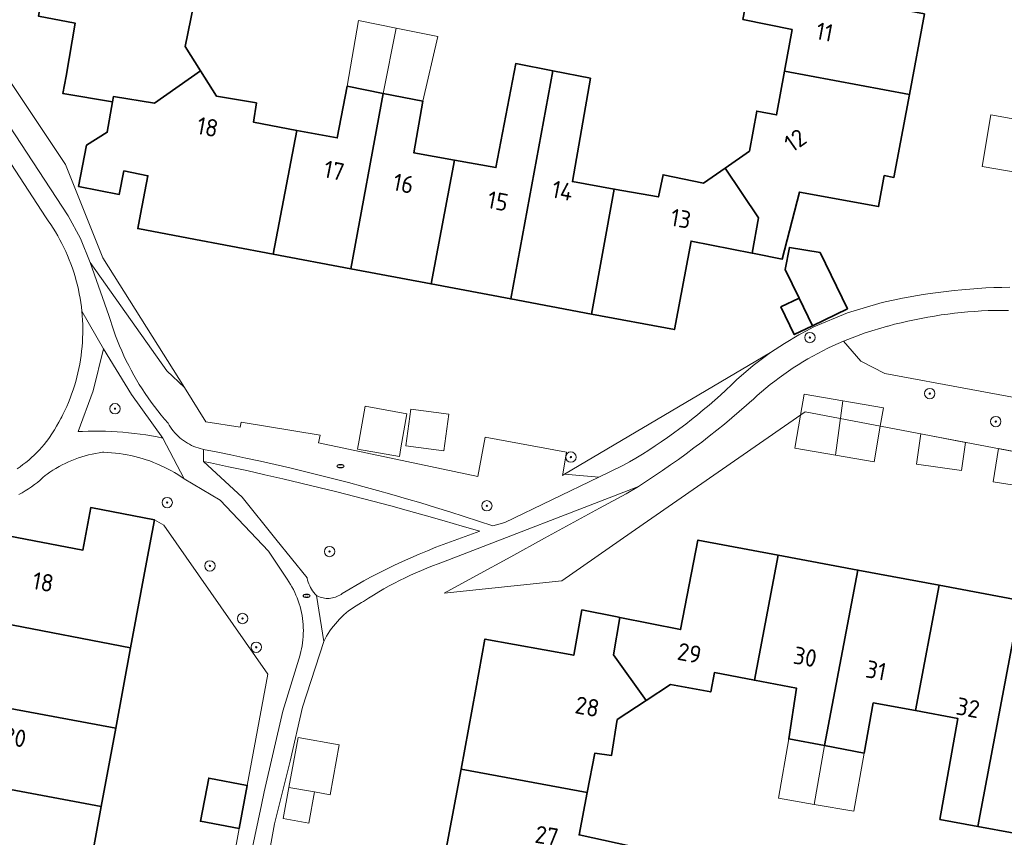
# Model space of a CAD drawing. Header units: metres. Extents: x 152610 to 160096, y 456114 to 462495.
# Tile 277 of 656: x 157154 to 157230, y 460288 to 460352. Entities that reach past the tile are written whole.
import ezdxf
from ezdxf.enums import TextEntityAlignment as Align

# ---------------------------------------------------------------- set-up
doc = ezdxf.new("R2010")
doc.units = ezdxf.units.M
doc.header["$LTSCALE"] = 0.5
doc.layers.get('0').update_dxf_attribs({"linetype": 'CONTINUOUS'})
for name, color, linetype, lineweight in [('B-PV-GR-BEPLANTING_CULTUUR_BOSPLANTSOEN-GV', 251, 'CONTINUOUS', 18), ('B-PV-GR-BOOM-S', 251, 'CONTINUOUS', 25), ('B-PV-IE-MEUBILAIR-S', 251, 'CONTINUOUS', 25), ('B-PV-OG-BEBOUWING-GV', 6, 'CONTINUOUS', 35), ('B-PV-OG-BEBOUWING-T18', 1, 'CONTINUOUS', 18), ('B-PV-OG-BEBOUWING_OVERBOUWING-GV', 251, 'CONTINUOUS', 18), ('B-PV-OG-BEBOUWING_SCHUUR-GV', 251, 'CONTINUOUS', 18), ('B-PV-OG-TERREIN_BEGROEID-GV', 251, 'CONTINUOUS', 18), ('B-PV-VH-HALFVERHARDING_GRAVEL-GV', 251, 'CONTINUOUS', 18)]:
    doc.layers.add(name, color=color, linetype=linetype, lineweight=lineweight)
doc.styles.add('NLCS-ISO', font='NLCS-ISO.ttf')
doc.styles.add('NLCS-ISO-M750-T18', font='NLCS-ISO.ttf', dxfattribs={"height": 1.35})

# ---------------------------------------------------------------- blocks, each defined once
blk = doc.blocks.new('SIE-MEUBILAIR_PUT_RIOOLPUT-SO')
blk.add_ellipse((0, 0), major_axis=(1.25, 0), ratio=0.54)
at = {"style": 'NLCS-ISO'}
blk.add_text('ri', height=0.75, dxfattribs=at).set_placement((-0.04, 0.07), align=Align.MIDDLE_CENTER)
blk = doc.blocks.new('SGR-BOOM_GBKN-SO')
at = {"linetype": 'ByBlock', "lineweight": 18}
h = blk.add_hatch(color=0, dxfattribs=at)
h.dxf.hatch_style = 1
edge = h.paths.add_edge_path()
edge.add_arc((0, 0), 0.25, 0, 360)
at = {"color": 0, "linetype": 'ByBlock', "lineweight": 18}
for radius in [2, 0.25]:
    blk.add_circle((0, 0), radius, dxfattribs=at)
at = {"color": 0, "linetype": 'ByBlock', "lineweight": 18, "style": 'NLCS-ISO'}
blk.add_attdef('SOORT', (2.5, 0), '', height=1.5, dxfattribs=at)

msp = doc.modelspace()

# ---------------------------------------------------------------- linework, layer by layer
at = {"layer": 'B-PV-GR-BEPLANTING_CULTUUR_BOSPLANTSOEN-GV', "flags": 128}
for points in [[(157147.363, 460352.423), (157157.885, 460336.403), (157158.84, 460334.644), (157159.578, 460332.783), (157165.512, 460324.415), (157166.866, 460323.127), (157160.56, 460333.162), (157157.66, 460340.37), (157146.661, 460356.851)], [(157241.07, 460320.494), (157221.041, 460324.224), (157219.173, 460325.171), (157217.827, 460326.716), (157217.424, 460326.541), (157217.023, 460326.359), (157216.626, 460326.169), (157216.233, 460325.972), (157215.843, 460325.768), (157215.457, 460325.557), (157215.075, 460325.339), (157214.697, 460325.115), (157214.323, 460324.883), (157213.954, 460324.644), (157213.588, 460324.399), (157213.228, 460324.148), (157212.872, 460323.889), (157212.52, 460323.625), (157212.174, 460323.354), (157211.832, 460323.076), (157211.496, 460322.793), (157211.165, 460322.503), (157210.839, 460322.208), (157210.754, 460322.129), (157210.33, 460321.754), (157209.766, 460321.265), (157209.197, 460320.781), (157208.622, 460320.304), (157208.043, 460319.833), (157207.459, 460319.369), (157206.869, 460318.91), (157206.275, 460318.458), (157205.676, 460318.013), (157205.072, 460317.573), (157204.464, 460317.141), (157203.851, 460316.715), (157203.233, 460316.295), (157202.611, 460315.882), (157201.985, 460315.476), (157201.041, 460314.918), (157198.97, 460313.806), (157197.832, 460313.181), (157194.726, 460311.476), (157192.1, 460310.036), (157189.449, 460308.596), (157186.964, 460307.232), (157196.048, 460308.198), (157201.413, 460311.919), (157214.883, 460321.241), (157239.659, 460316.543)], [(157171.8, 460286.016), (157172.831, 460290.877), (157173.023, 460291.864), (157174.479, 460298.112), (157175.806, 460302.464), (157175.812, 460302.484), (157175.871, 460302.712), (157175.922, 460302.941), (157175.966, 460303.172), (157176.002, 460303.404), (157176.029, 460303.637), (157176.049, 460303.871), (157176.061, 460304.105), (157176.065, 460304.34), (157176.061, 460304.575), (157176.049, 460304.809), (157176.028, 460305.043), (157176, 460305.276), (157175.964, 460305.508), (157175.92, 460305.739), (157175.869, 460305.968), (157175.809, 460306.195), (157175.742, 460306.42), (157175.667, 460306.643), (157175.585, 460306.863), (157175.495, 460307.08), (157175.398, 460307.293), (157175.293, 460307.504), (157175.182, 460307.71), (157175.063, 460307.913), (157174.938, 460308.112), (157174.806, 460308.306), (157173.373, 460310.471), (157169.64, 460314.42), (157166.851, 460316.064), (157166.602, 460316.234), (157166.348, 460316.397), (157166.09, 460316.554), (157165.828, 460316.703), (157165.561, 460316.846), (157165.292, 460316.981), (157165.019, 460317.11), (157164.742, 460317.231), (157164.462, 460317.344), (157164.18, 460317.45), (157163.895, 460317.549), (157163.607, 460317.64), (157163.317, 460317.723), (157163.025, 460317.799), (157162.731, 460317.867), (157162.435, 460317.927), (157162.137, 460317.979), (157161.839, 460318.024), (157161.539, 460318.06), (157161.239, 460318.089), (157160.938, 460318.109), (157160.636, 460318.122), (157160.533, 460318.124), (157160.262, 460318.085), (157159.991, 460318.038), (157159.723, 460317.982), (157159.455, 460317.92), (157159.19, 460317.849), (157158.928, 460317.771), (157158.667, 460317.685), (157158.409, 460317.591), (157158.154, 460317.49), (157157.902, 460317.382), (157157.653, 460317.266), (157157.408, 460317.143), (157157.167, 460317.013), (157156.929, 460316.876), (157156.695, 460316.732), (157156.466, 460316.582), (157156.241, 460316.424), (157156.097, 460316.318), (157155.929, 460316.166), (157155.714, 460315.979), (157155.493, 460315.799), (157155.267, 460315.625), (157155.036, 460315.457), (157154.801, 460315.296), (157154.561, 460315.141), (157154.317, 460314.993), (157154.069, 460314.852)], [(157150.124, 460312.256), (157159.011, 460310.557), (157159.621, 460313.854), (157164.552, 460312.911), (157165.279, 460312.491), (157173.319, 460300.961), (157171.729, 460292.365), (157171.088, 460289.033), (157170.382, 460285.079)]]:
    msp.add_lwpolyline(points, dxfattribs=at)
msp.add_lwpolyline([(157210.848, 460324.822), (157212.191, 460325.828), (157196.264, 460316.433), (157198.921, 460316.194), (157200.784, 460317.091), (157201.288, 460317.382), (157201.788, 460317.68), (157202.284, 460317.984), (157202.776, 460318.296), (157203.263, 460318.614), (157203.746, 460318.939), (157204.224, 460319.27), (157204.698, 460319.608), (157205.167, 460319.953), (157205.632, 460320.303), (157206.091, 460320.661), (157206.546, 460321.024), (157206.995, 460321.394), (157207.44, 460321.769), (157207.879, 460322.152), (157208.313, 460322.539), (157208.741, 460322.933), (157209.164, 460323.333), (157209.574, 460323.731)], close=True, dxfattribs=at)
at = {"layer": 'B-PV-OG-BEBOUWING-GV', "flags": 128}
for points in [[(157157.712, 460347.204), (157157.472, 460345.856), (157161.307, 460345.21), (157161.382, 460345.636), (157164.563, 460345.111), (157168.114, 460347.598), (157166.915, 460349.496), (157167.595, 460352.765), (157165.867, 460353.118), (157166.496, 460356.589), (157156.787, 460358.417), (157155.571, 460351.846), (157158.41, 460351.304)], [(157224.113, 460352.01), (157210.614, 460354.546), (157210.057, 460351.581), (157213.859, 460350.799), (157213.275, 460347.572), (157222.942, 460345.783)], [(157168.114, 460347.598), (157164.563, 460345.111), (157161.382, 460345.636), (157161.307, 460345.21), (157160.892, 460342.867), (157159.304, 460341.865), (157158.68, 460338.673), (157161.828, 460338.057), (157162.182, 460339.87), (157164.049, 460339.505), (157163.464, 460336.53), (157163.251, 460335.41), (157167.184, 460334.67), (157173.737, 460333.437), (157175.559, 460343.005), (157172.217, 460343.632), (157172.432, 460345.135), (157169.34, 460345.656)], [(157195.37, 460347.602), (157192.495, 460348.164), (157190.958, 460340.135), (157187.751, 460340.705), (157185.939, 460331.141), (157192.109, 460329.98)], [(157198.28, 460347.034), (157195.37, 460347.602), (157192.109, 460329.98), (157198.357, 460328.805), (157200.105, 460338.471), (157196.867, 460339.043)], [(157222.942, 460345.783), (157213.275, 460347.572), (157212.665, 460344.2), (157211.125, 460344.504), (157210.57, 460341.41), (157208.673, 460340.088), (157211.262, 460336.245), (157210.763, 460333.516), (157210.941, 460333.479), (157213.094, 460333.054), (157214.43, 460338.238), (157220.552, 460337.11), (157220.994, 460339.511), (157221.736, 460339.372)], [(157182.233, 460345.866), (157179.464, 460346.414), (157178.689, 460342.418), (157175.559, 460343.005), (157173.737, 460333.437), (157179.729, 460332.31)], [(157185.311, 460345.258), (157182.233, 460345.866), (157179.729, 460332.31), (157185.939, 460331.141), (157187.751, 460340.705), (157184.611, 460341.263)], [(157211.262, 460336.245), (157208.673, 460340.088), (157207.021, 460338.938), (157203.879, 460339.57), (157203.527, 460337.867), (157200.105, 460338.471), (157198.357, 460328.805), (157204.755, 460327.601), (157206.049, 460334.453), (157210.763, 460333.516)], [(157214.406, 460330.042), (157215.442, 460327.907), (157218.141, 460329.216), (157216.029, 460333.569), (157213.655, 460333.954), (157213.33, 460332.26)], [(157214.406, 460330.042), (157212.995, 460329.358), (157214.031, 460327.223), (157215.442, 460327.907)], [(157162.698, 460303.004), (157163.922, 460309.618), (157164.552, 460312.911), (157159.621, 460313.854), (157159.011, 460310.557), (157150.124, 460312.256), (157150.108, 460312.17), (157149.568, 460309.287), (157153.45, 460308.483), (157152.818, 460304.906)], [(157212.772, 460310.175), (157206.581, 460311.336), (157205.237, 460304.422), (157200.531, 460305.359), (157200.046, 460302.464), (157202.568, 460298.926), (157204.464, 460300.165), (157207.569, 460299.594), (157207.86, 460301.097), (157210.954, 460300.505)], [(157218.948, 460309.016), (157212.772, 460310.175), (157210.954, 460300.505), (157214.207, 460299.883), (157213.607, 460295.964), (157216.373, 460295.445)], [(157225.232, 460307.838), (157218.948, 460309.016), (157216.373, 460295.445), (157219.428, 460294.871), (157220.141, 460298.754), (157223.407, 460298.154)], [(157231.527, 460306.657), (157225.232, 460307.838), (157223.407, 460298.154), (157226.676, 460297.553), (157225.288, 460289.738), (157228.233, 460289.197)], [(157237.617, 460305.515), (157231.527, 460306.657), (157228.233, 460289.197), (157231.034, 460288.683), (157232.473, 460296.423), (157235.822, 460295.819)], [(157200.34, 460305.398), (157197.613, 460305.942), (157196.98, 460302.439), (157190.111, 460303.679), (157189.412, 460299.803), (157188.257, 460293.624), (157198.019, 460291.811), (157198.609, 460294.864), (157199.898, 460294.684), (157200.33, 460297.464), (157202.568, 460298.926), (157200.046, 460302.464), (157200.531, 460305.359)], [(157152.818, 460304.906), (157152.219, 460301.518), (157148.363, 460302.184), (157142.177, 460303.379), (157141.621, 460300.496), (157147.815, 460299.347), (157161.55, 460296.799), (157162.698, 460303.004)], [(157161.55, 460296.799), (157147.815, 460299.347), (157141.621, 460300.496), (157141.089, 460297.741), (157147.274, 460296.547), (157151.131, 460295.743), (157150.513, 460292.586), (157160.429, 460290.741)], [(157198.019, 460291.811), (157188.257, 460293.624), (157187.105, 460287.458), (157204.714, 460284.131), (157205.149, 460286.858), (157197.386, 460288.539)], [(157171.088, 460289.033), (157171.729, 460292.365), (157168.746, 460292.938), (157168.105, 460289.606)], [(157160.429, 460290.741), (157150.513, 460292.586), (157149.908, 460289.491), (157142.171, 460290.962), (157141.581, 460288.037), (157159.307, 460284.675)]]:
    msp.add_lwpolyline(points, close=True, dxfattribs=at)
at = {"layer": 'B-PV-OG-BEBOUWING_OVERBOUWING-GV', "flags": 128}
for points in [[(157182.233, 460345.866), (157183.231, 460350.912), (157180.341, 460351.493), (157179.464, 460346.414)], [(157186.475, 460350.26), (157183.231, 460350.912), (157182.233, 460345.866), (157185.311, 460345.258)], [(157233.23, 460343.499), (157229.225, 460344.206), (157228.551, 460340.22), (157232.482, 460339.55), (157232.519, 460339.777)], [(157220.919, 460321.547), (157217.778, 460322.09), (157217.212, 460317.888), (157220.198, 460317.372), (157220.677, 460320.142)], [(157174.945, 460292.212), (157176.931, 460291.866), (157178.137, 460291.645), (157178.84, 460295.495), (157175.651, 460296.078)], [(157215.572, 460290.907), (157216.373, 460295.445), (157213.607, 460295.964), (157212.811, 460291.393)], [(157219.428, 460294.871), (157216.373, 460295.445), (157215.572, 460290.907), (157218.636, 460290.369)]]:
    msp.add_lwpolyline(points, close=True, dxfattribs=at)
at = {"layer": 'B-PV-OG-BEBOUWING_SCHUUR-GV', "flags": 128}
for points in [[(157217.212, 460317.888), (157217.778, 460322.09), (157214.79, 460322.606), (157214.51, 460320.983), (157214.069, 460318.431)], [(157184.078, 460321.105), (157180.842, 460321.681), (157180.376, 460319.061), (157180.253, 460318.369), (157183.488, 460317.793), (157183.606, 460318.454)], [(157187.315, 460321.066), (157184.384, 460321.46), (157184.002, 460318.618), (157186.933, 460318.225)], [(157227.279, 460318.89), (157223.824, 460319.546), (157223.489, 460317.21), (157226.967, 460316.711)], [(157233.074, 460317.792), (157229.819, 460318.409), (157229.408, 460315.843), (157232.677, 460315.319)], [(157176.931, 460291.866), (157174.945, 460292.212), (157174.507, 460289.815), (157176.49, 460289.453)]]:
    msp.add_lwpolyline(points, close=True, dxfattribs=at)
at = {"layer": 'B-PV-OG-TERREIN_BEGROEID-GV', "flags": 128}
for points in [[(157168.344, 460318.341), (157169.325, 460318.149), (157170.468, 460317.918), (157171.609, 460317.679), (157172.748, 460317.432), (157173.886, 460317.177), (157175.022, 460316.914), (157176.156, 460316.644), (157177.288, 460316.366), (157178.418, 460316.08), (157179.546, 460315.786), (157180.673, 460315.485), (157181.797, 460315.176), (157182.919, 460314.859), (157184.038, 460314.535), (157185.156, 460314.202), (157186.271, 460313.863), (157187.384, 460313.515), (157188.495, 460313.16), (157189.602, 460312.797), (157190.708, 460312.427), (157191.656, 460312.698), (157198.921, 460316.194), (157196.264, 460316.433), (157196.102, 460316.337), (157196.122, 460316.445), (157196.424, 460318.119), (157190.133, 460319.297), (157189.554, 460316.239), (157177.244, 460318.852), (157177.355, 460319.456), (157171.263, 460320.445), (157171.188, 460320.054), (157168.526, 460320.486), (157166.866, 460323.127), (157165.512, 460324.415), (157159.578, 460332.783), (157161.019, 460328.703), (157161.139, 460328.303), (157161.267, 460327.906), (157161.403, 460327.511), (157161.546, 460327.118), (157161.696, 460326.729), (157161.854, 460326.342), (157162.019, 460325.959), (157162.192, 460325.579), (157162.372, 460325.202), (157162.559, 460324.828), (157162.753, 460324.459), (157162.954, 460324.093), (157163.163, 460323.731), (157163.378, 460323.373), (157163.6, 460323.019), (157163.828, 460322.67), (157164.063, 460322.325), (157164.305, 460321.984), (157164.554, 460321.649), (157164.808, 460321.318), (157165.069, 460320.992), (157165.337, 460320.671), (157165.597, 460320.37), (157165.688, 460320.213), (157165.787, 460320.061), (157165.892, 460319.913), (157166.003, 460319.77), (157166.121, 460319.632), (157166.244, 460319.499), (157166.374, 460319.372), (157166.508, 460319.25), (157166.648, 460319.135), (157166.793, 460319.026), (157166.943, 460318.923), (157167.097, 460318.827), (157167.255, 460318.738), (157167.417, 460318.656), (157167.582, 460318.581), (157167.75, 460318.514), (157167.922, 460318.454), (157168.095, 460318.402), (157168.271, 460318.357)], [(157162.769, 460322.581), (157160.604, 460326.12), (157159.806, 460322.865), (157158.656, 460319.718), (157158.974, 460319.734), (157159.421, 460319.749), (157159.869, 460319.756), (157160.316, 460319.756), (157160.764, 460319.747), (157161.211, 460319.731), (157161.658, 460319.706), (157162.105, 460319.674), (157162.551, 460319.633), (157162.996, 460319.584), (157163.44, 460319.528), (157163.883, 460319.464), (157164.325, 460319.391), (157164.765, 460319.311), (157165.204, 460319.223)], [(157168.877, 460317.307), (157168.329, 460317.421), (157171.337, 460314.64), (157173.947, 460311.409), (157176.347, 460308.408), (157176.354, 460308.379), (157176.393, 460308.231), (157176.44, 460308.086), (157176.494, 460307.944), (157176.556, 460307.804), (157176.625, 460307.668), (157176.701, 460307.536), (157176.784, 460307.408), (157176.873, 460307.284), (157176.969, 460307.166), (157177.071, 460307.052), (157177.133, 460307.019), (157177.243, 460306.969), (157177.356, 460306.925), (157177.471, 460306.89), (157177.589, 460306.861), (157177.708, 460306.841), (157177.829, 460306.829), (157177.95, 460306.825), (157178.071, 460306.828), (157178.191, 460306.84), (157178.31, 460306.859), (157178.428, 460306.887), (157178.544, 460306.922), (157178.657, 460306.965), (157178.768, 460307.015), (157178.874, 460307.072), (157178.977, 460307.136), (157179.075, 460307.207), (157180.736, 460308.195), (157181.244, 460308.46), (157181.864, 460308.776), (157182.487, 460309.084), (157183.114, 460309.385), (157183.744, 460309.679), (157184.378, 460309.966), (157185.015, 460310.245), (157185.655, 460310.517), (157186.298, 460310.782), (157189.712, 460312.016), (157188.337, 460312.423), (157186.961, 460312.822), (157185.582, 460313.213), (157184.201, 460313.597), (157182.817, 460313.973), (157181.432, 460314.341), (157180.045, 460314.702), (157178.655, 460315.055), (157177.264, 460315.4), (157175.87, 460315.737), (157174.475, 460316.067), (157173.078, 460316.388), (157171.68, 460316.702), (157170.279, 460317.008)]]:
    msp.add_lwpolyline(points, close=True, dxfattribs=at)
msp.add_lwpolyline([(157230.603, 460329.095), (157230.079, 460329.095), (157229.556, 460329.087), (157229.032, 460329.071), (157228.509, 460329.047), (157227.987, 460329.015), (157227.465, 460328.976), (157226.943, 460328.928), (157226.423, 460328.872), (157225.903, 460328.808), (157225.385, 460328.737), (157224.867, 460328.657), (157224.351, 460328.57), (157223.836, 460328.475), (157223.323, 460328.371), (157222.811, 460328.26), (157222.301, 460328.142), (157221.793, 460328.015), (157221.287, 460327.881), (157221.252, 460327.871), (157219.518, 460327.358), (157217.827, 460326.716), (157219.173, 460325.171), (157221.041, 460324.224), (157241.07, 460320.494)], dxfattribs=at)
at = {"layer": 'B-PV-VH-HALFVERHARDING_GRAVEL-GV', "flags": 128}
for points in [[(157171.385, 460275.918), (157173.828, 460289.405), (157175.038, 460294.234), (157175.998, 460298.43), (157177.635, 460303.496), (157177.071, 460307.052), (157176.969, 460307.166), (157176.873, 460307.284), (157176.784, 460307.408), (157176.701, 460307.536), (157176.625, 460307.668), (157176.556, 460307.804), (157176.494, 460307.944), (157176.44, 460308.086), (157176.393, 460308.231), (157176.354, 460308.379), (157176.347, 460308.408), (157173.947, 460311.409), (157171.337, 460314.64), (157168.329, 460317.421), (157168.344, 460318.341), (157168.271, 460318.357), (157168.095, 460318.402), (157167.922, 460318.454), (157167.75, 460318.514), (157167.582, 460318.581), (157167.417, 460318.656), (157167.255, 460318.738), (157167.097, 460318.827), (157166.943, 460318.923), (157166.793, 460319.026), (157166.648, 460319.135), (157166.508, 460319.25), (157166.374, 460319.372), (157166.244, 460319.499), (157166.121, 460319.632), (157166.003, 460319.77), (157165.892, 460319.913), (157165.787, 460320.061), (157165.688, 460320.213), (157165.597, 460320.37), (157165.337, 460320.671), (157165.069, 460320.992), (157164.808, 460321.318), (157164.554, 460321.649), (157164.305, 460321.984), (157164.063, 460322.325), (157163.828, 460322.67), (157163.6, 460323.019), (157163.378, 460323.373), (157163.163, 460323.731), (157162.954, 460324.093), (157162.753, 460324.459), (157162.559, 460324.828), (157162.372, 460325.202), (157162.192, 460325.579), (157162.019, 460325.959), (157161.854, 460326.342), (157161.696, 460326.729), (157161.546, 460327.118), (157161.403, 460327.511), (157161.267, 460327.906), (157161.139, 460328.303), (157161.019, 460328.703), (157159.578, 460332.783), (157158.84, 460334.644), (157157.885, 460336.403), (157147.363, 460352.423)], [(157146.663, 460350.831), (157156.172, 460336.242), (157156.337, 460336.012), (157156.53, 460335.73), (157156.718, 460335.443), (157156.898, 460335.152), (157157.072, 460334.856), (157157.238, 460334.557), (157157.398, 460334.254), (157157.55, 460333.947), (157157.625, 460333.786), (157157.695, 460333.637), (157157.833, 460333.323), (157157.964, 460333.007), (157158.087, 460332.687), (157158.203, 460332.365), (157158.311, 460332.04), (157158.411, 460331.712), (157158.504, 460331.382), (157158.589, 460331.051), (157158.666, 460330.717), (157158.736, 460330.381), (157158.798, 460330.045), (157158.851, 460329.706), (157158.897, 460329.367), (157158.935, 460329.026), (157160.604, 460326.12), (157162.769, 460322.581), (157165.204, 460319.223), (157166.851, 460316.064), (157169.64, 460314.42), (157173.373, 460310.471), (157174.806, 460308.306), (157174.938, 460308.112), (157175.063, 460307.913), (157175.182, 460307.71), (157175.293, 460307.504), (157175.398, 460307.293), (157175.495, 460307.08), (157175.585, 460306.863), (157175.667, 460306.643), (157175.742, 460306.42), (157175.809, 460306.195), (157175.869, 460305.968), (157175.92, 460305.739), (157175.964, 460305.508), (157176, 460305.276), (157176.028, 460305.043), (157176.049, 460304.809), (157176.061, 460304.575), (157176.065, 460304.34), (157176.061, 460304.105), (157176.049, 460303.871), (157176.029, 460303.637), (157176.002, 460303.404), (157175.966, 460303.172), (157175.922, 460302.941), (157175.871, 460302.712), (157175.812, 460302.484), (157175.806, 460302.464), (157174.479, 460298.112), (157173.023, 460291.864), (157172.831, 460290.877), (157171.8, 460286.016)], [(157230.695, 460330.885), (157230.078, 460330.872), (157229.461, 460330.852), (157228.845, 460330.823), (157228.229, 460330.787), (157227.613, 460330.743), (157226.999, 460330.69), (157226.385, 460330.63), (157225.771, 460330.562), (157225.159, 460330.486), (157224.547, 460330.402), (157223.998, 460330.319), (157222.408, 460330.043), (157220.829, 460329.713), (157218.139, 460328.907), (157215.553, 460327.811), (157214.97, 460327.515), (157214.395, 460327.205), (157213.275, 460326.544), (157212.191, 460325.828), (157210.848, 460324.822), (157209.574, 460323.731), (157209.164, 460323.333), (157208.741, 460322.933), (157208.313, 460322.539), (157207.879, 460322.152), (157207.44, 460321.769), (157206.995, 460321.394), (157206.546, 460321.024), (157206.091, 460320.661), (157205.632, 460320.303), (157205.167, 460319.953), (157204.698, 460319.608), (157204.224, 460319.27), (157203.746, 460318.939), (157203.263, 460318.614), (157202.776, 460318.296), (157202.284, 460317.984), (157201.788, 460317.68), (157201.288, 460317.382), (157200.784, 460317.091), (157198.921, 460316.194), (157191.656, 460312.698), (157190.708, 460312.427), (157189.602, 460312.797), (157188.495, 460313.16), (157187.384, 460313.515), (157186.271, 460313.863), (157185.156, 460314.202), (157184.038, 460314.535), (157182.919, 460314.859), (157181.797, 460315.176), (157180.673, 460315.485), (157179.546, 460315.786), (157178.418, 460316.08), (157177.288, 460316.366), (157176.156, 460316.644), (157175.022, 460316.914), (157173.886, 460317.177), (157172.748, 460317.432), (157171.609, 460317.679), (157170.468, 460317.918), (157169.325, 460318.149), (157168.344, 460318.341), (157168.329, 460317.421), (157168.877, 460317.307), (157170.279, 460317.008), (157171.68, 460316.702), (157173.078, 460316.388), (157174.475, 460316.067), (157175.87, 460315.737), (157177.264, 460315.4), (157178.655, 460315.055), (157180.045, 460314.702), (157181.432, 460314.341), (157182.817, 460313.973), (157184.201, 460313.597), (157185.582, 460313.213), (157186.961, 460312.822), (157188.337, 460312.423), (157189.712, 460312.016), (157186.298, 460310.782), (157185.655, 460310.517), (157185.015, 460310.245), (157184.378, 460309.966), (157183.744, 460309.679), (157183.114, 460309.385), (157182.487, 460309.084), (157181.864, 460308.776), (157181.244, 460308.46), (157180.736, 460308.195), (157179.075, 460307.207), (157178.977, 460307.136), (157178.874, 460307.072), (157178.768, 460307.015), (157178.657, 460306.965), (157178.544, 460306.922), (157178.428, 460306.887), (157178.31, 460306.859), (157178.191, 460306.84), (157178.071, 460306.828), (157177.95, 460306.825), (157177.829, 460306.829), (157177.708, 460306.841), (157177.589, 460306.861), (157177.471, 460306.89), (157177.356, 460306.925), (157177.243, 460306.969), (157177.133, 460307.019), (157177.071, 460307.052), (157177.635, 460303.496), (157177.745, 460303.705), (157177.861, 460303.911), (157177.985, 460304.112), (157178.116, 460304.31), (157178.253, 460304.502), (157178.396, 460304.69), (157178.546, 460304.873), (157178.702, 460305.051), (157178.863, 460305.223), (157179.031, 460305.39), (157179.204, 460305.551), (157179.382, 460305.706), (157179.566, 460305.855), (157179.754, 460305.998), (157179.947, 460306.134), (157180.145, 460306.264), (157180.347, 460306.387), (157180.553, 460306.503), (157180.716, 460306.588), (157181.103, 460306.841), (157181.495, 460307.087), (157181.89, 460307.327), (157182.29, 460307.56), (157182.694, 460307.786), (157183.101, 460308.004), (157183.512, 460308.216), (157183.927, 460308.42), (157184.345, 460308.618), (157184.767, 460308.808), (157185.192, 460308.99), (157185.62, 460309.166), (157186.051, 460309.334), (157186.485, 460309.494), (157186.912, 460309.644), (157201.985, 460315.476), (157202.611, 460315.882), (157203.233, 460316.295), (157203.851, 460316.715), (157204.464, 460317.141), (157205.072, 460317.573), (157205.676, 460318.013), (157206.275, 460318.458), (157206.869, 460318.91), (157207.459, 460319.369), (157208.043, 460319.833), (157208.622, 460320.304), (157209.197, 460320.781), (157209.766, 460321.265), (157210.33, 460321.754), (157210.754, 460322.129), (157210.839, 460322.208), (157211.165, 460322.503), (157211.496, 460322.793), (157211.832, 460323.076), (157212.174, 460323.354), (157212.52, 460323.625), (157212.872, 460323.889), (157213.228, 460324.148), (157213.588, 460324.399), (157213.954, 460324.644), (157214.323, 460324.883), (157214.697, 460325.115), (157215.075, 460325.339), (157215.457, 460325.557), (157215.843, 460325.768), (157216.233, 460325.972), (157216.626, 460326.169), (157217.023, 460326.359), (157217.424, 460326.541), (157217.827, 460326.716), (157219.518, 460327.358), (157221.252, 460327.871), (157221.287, 460327.881), (157221.793, 460328.015), (157222.301, 460328.142), (157222.811, 460328.26), (157223.323, 460328.371), (157223.836, 460328.475), (157224.351, 460328.57), (157224.867, 460328.657), (157225.385, 460328.737), (157225.903, 460328.808), (157226.423, 460328.872), (157226.943, 460328.928), (157227.465, 460328.976), (157227.987, 460329.015), (157228.509, 460329.047), (157229.032, 460329.071), (157229.556, 460329.087), (157230.079, 460329.095), (157230.603, 460329.095)], [(157154.069, 460314.852), (157154.317, 460314.993), (157154.561, 460315.141), (157154.801, 460315.296), (157155.036, 460315.457), (157155.267, 460315.625), (157155.493, 460315.799), (157155.714, 460315.979), (157155.929, 460316.166), (157156.097, 460316.318), (157156.241, 460316.424), (157156.466, 460316.582), (157156.695, 460316.732), (157156.929, 460316.876), (157157.167, 460317.013), (157157.408, 460317.143), (157157.653, 460317.266), (157157.902, 460317.382), (157158.154, 460317.49), (157158.409, 460317.591), (157158.667, 460317.685), (157158.928, 460317.771), (157159.19, 460317.849), (157159.455, 460317.92), (157159.723, 460317.982), (157159.991, 460318.038), (157160.262, 460318.085), (157160.533, 460318.124), (157160.636, 460318.122), (157160.938, 460318.109), (157161.239, 460318.089), (157161.539, 460318.06), (157161.839, 460318.024), (157162.137, 460317.979), (157162.435, 460317.927), (157162.731, 460317.867), (157163.025, 460317.799), (157163.317, 460317.723), (157163.607, 460317.64), (157163.895, 460317.549), (157164.18, 460317.45), (157164.462, 460317.344), (157164.742, 460317.231), (157165.019, 460317.11), (157165.292, 460316.981), (157165.561, 460316.846), (157165.828, 460316.703), (157166.09, 460316.554), (157166.348, 460316.397), (157166.602, 460316.234), (157166.851, 460316.064), (157165.204, 460319.223), (157164.765, 460319.311), (157164.325, 460319.391), (157163.883, 460319.464), (157163.44, 460319.528), (157162.996, 460319.584), (157162.551, 460319.633), (157162.105, 460319.674), (157161.658, 460319.706), (157161.211, 460319.731), (157160.764, 460319.747), (157160.316, 460319.756), (157159.869, 460319.756), (157159.421, 460319.749), (157158.974, 460319.734), (157158.656, 460319.718), (157159.806, 460322.865), (157160.604, 460326.12), (157158.935, 460329.026), (157158.965, 460328.685), (157158.987, 460328.343), (157159.001, 460328.001), (157159.007, 460327.658), (157159.005, 460327.316), (157158.995, 460326.977), (157158.995, 460326.973), (157158.977, 460326.631), (157158.951, 460326.29), (157158.917, 460325.949), (157158.875, 460325.609), (157158.825, 460325.27), (157158.767, 460324.932), (157158.702, 460324.596), (157158.628, 460324.262), (157158.547, 460323.929), (157158.458, 460323.598), (157158.361, 460323.269), (157158.257, 460322.943), (157158.145, 460322.619), (157158.025, 460322.298), (157157.899, 460321.98), (157157.764, 460321.665), (157157.623, 460321.353), (157157.474, 460321.045), (157157.379, 460320.86), (157157.318, 460320.74), (157157.155, 460320.438), (157156.984, 460320.141), (157156.807, 460319.848), (157156.624, 460319.559), (157156.433, 460319.274), (157156.236, 460318.994), (157156.205, 460318.954), (157156.025, 460318.733), (157155.84, 460318.518), (157155.648, 460318.307), (157155.451, 460318.103), (157155.248, 460317.903), (157155.039, 460317.71), (157154.825, 460317.523), (157154.606, 460317.341), (157154.382, 460317.166), (157154.153, 460316.997), (157153.92, 460316.835)]]:
    msp.add_lwpolyline(points, dxfattribs=at)

# ---------------------------------------------------------------- block references
at = {"layer": 'B-PV-GR-BOOM-S', "xscale": 0.2, "yscale": 0.2, "zscale": 0.2}
for p in [(157215.241, 460326.991), (157224.505, 460322.658), (157161.498, 460321.493), (157229.609, 460320.494), (157196.759, 460317.75), (157165.534, 460314.233), (157190.256, 460313.985), (157178.096, 460310.451), (157168.839, 460309.335), (157171.367, 460305.274), (157172.425, 460303.052)]:
    msp.add_blockref('SGR-BOOM_GBKN-SO', p, dxfattribs=at)
at = {"layer": 'B-PV-IE-MEUBILAIR-S', "xscale": 0.2, "yscale": 0.2, "zscale": 0.2}
for p in [(157178.933, 460317.044), (157176.316, 460307.028)]:
    msp.add_blockref('SIE-MEUBILAIR_PUT_RIOOLPUT-SO', p, dxfattribs=at)

# ---------------------------------------------------------------- texts
at = {"layer": 'B-PV-OG-BEBOUWING-T18', "style": 'NLCS-ISO-M750-T18'}
for s, rotation, p in [('11', 349.3, (157216.377, 460350.611)), ('18', 349.4, (157168.661, 460343.268)), ('12', 34.9, (157214.111, 460342.24)), ('17', 348.8, (157178.442, 460339.903)), ('16', 348.8, (157183.807, 460338.901)), ('14', 348.9, (157196.107, 460338.343)), ('15', 348.9, (157191.107, 460337.539)), ('13', 350, (157205.261, 460336.188)), ('18', 349.4, (157155.938, 460308.096)), ('29', 349.2, (157205.925, 460302.597)), ('30', 349.4, (157214.87, 460302.308)), ('31', 349.3, (157220.355, 460301.264)), ('28', 349.1, (157198.022, 460298.46)), ('32', 349.6, (157227.467, 460298.378)), ('20', 349.1, (157153.743, 460296.097)), ('27', 350.9, (157194.889, 460288.482))]:
    msp.add_text(s, height=1.35, rotation=rotation, dxfattribs=at).set_placement(p, align=Align.MIDDLE)

doc.saveas('drawing.dxf')
